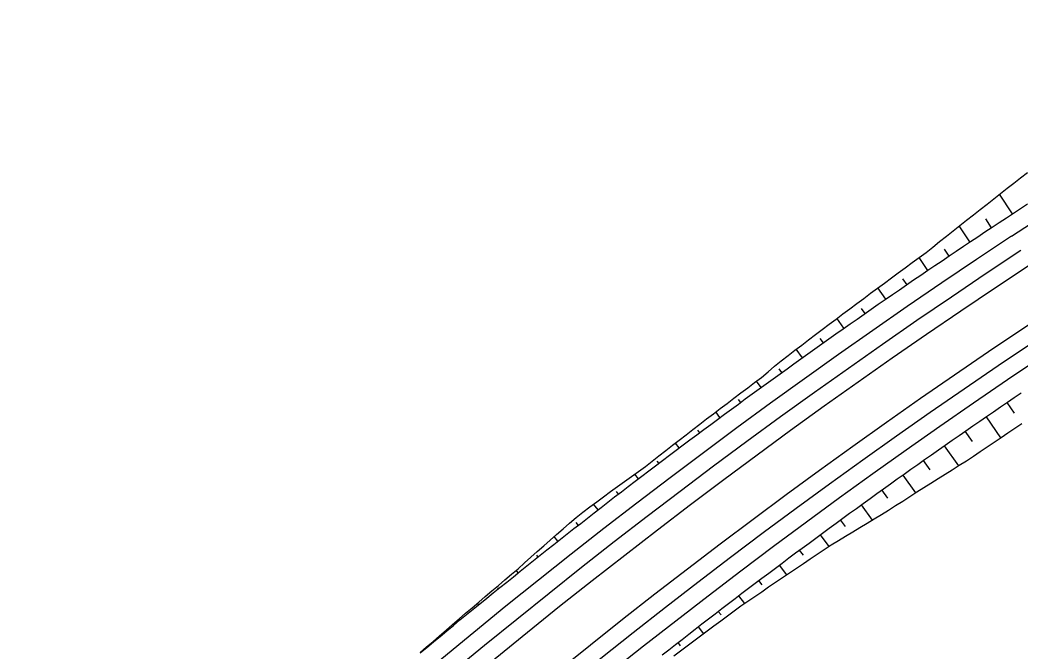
# Model space of a CAD drawing. Extents: x 6503541 to 6503743, y 5888004 to 5888145.
# Drawn here: x 6503591.205 to 6503592.62, y 5888047.52 to 5888048.414 of the extents above; entities that cross this region are included whole.
import ezdxf

# ---------------------------------------------------------------- set-up
doc = ezdxf.new("R2010")
doc.units = 0
doc.layers.add('12', color=7, linetype='Continuous')

msp = doc.modelspace()

# ---------------------------------------------------------------- linework, layer by layer
at = {"layer": '12'}
for p, q in [((6503592.607, 5888048.108), (6503596.172, 5888050.4583)), ((6503592.6082, 5888048.1398), (6503592.5899, 5888048.1674)), ((6503592.5698, 5888048.1325), (6503592.5781, 5888048.1199)), ((6503592.5481, 5888048.1), (6503592.533, 5888048.1226)), ((6503592.5115, 5888048.09), (6503592.5182, 5888048.08)), ((6503592.4884, 5888048.0598), (6503592.4762, 5888048.0778)), ((6503592.4529, 5888048.048), (6503592.4587, 5888048.0395)), ((6503592.429, 5888048.0191), (6503592.418, 5888048.0351)), ((6503592.3942, 5888048.0061), (6503592.3994, 5888047.9986)), ((6503592.3699, 5888047.978), (6503592.3601, 5888047.992)), ((6503592.3359, 5888047.9637), (6503592.3405, 5888047.9572)), ((6503592.3112, 5888047.9363), (6503592.3026, 5888047.9484)), ((6503592.2781, 5888047.9207), (6503592.2819, 5888047.9153)), ((6503592.2528, 5888047.8942), (6503592.2463, 5888047.9031)), ((6503592.2206, 5888047.8772), (6503592.2237, 5888047.873)), ((6503592.6109, 5888047.8581), (6503592.6007, 5888047.8732)), ((6503592.1947, 5888047.8517), (6503592.1888, 5888047.8596)), ((6503592.571, 5888047.8529), (6503592.5914, 5888047.8231)), ((6503592.163, 5888047.834), (6503592.1658, 5888047.8303)), ((6503592.5515, 5888047.8177), (6503592.5413, 5888047.8324)), ((6503592.1369, 5888047.8087), (6503592.1317, 5888047.8157)), ((6503592.5118, 5888047.8118), (6503592.5317, 5888047.7834)), ((6503592.1057, 5888047.7903), (6503592.1082, 5888047.787)), ((6503592.4918, 5888047.7777), (6503592.4823, 5888047.7912)), ((6503592.0795, 5888047.7652), (6503592.0745, 5888047.7719)), ((6503592.453, 5888047.7703), (6503592.4709, 5888047.7451)), ((6503592.0481, 5888047.747), (6503592.051, 5888047.7433)), ((6503592.4321, 5888047.7376), (6503592.4237, 5888047.7494)), ((6503592.0225, 5888047.7213), (6503592.0162, 5888047.7294)), ((6503592.3944, 5888047.7284), (6503592.41, 5888047.7069)), ((6503592.3722, 5888047.6977), (6503592.3653, 5888047.7072)), ((6503591.9909, 5888047.7033), (6503591.9941, 5888047.6992)), ((6503591.9658, 5888047.677), (6503591.9606, 5888047.6836)), ((6503592.3363, 5888047.6859), (6503592.3485, 5888047.6693)), ((6503592.3129, 5888047.657), (6503592.3073, 5888047.6645)), ((6503591.9355, 5888047.6572), (6503591.9375, 5888047.6546)), ((6503591.9094, 5888047.6322), (6503591.9065, 5888047.6358)), ((6503592.2785, 5888047.643), (6503592.2887, 5888047.6294)), ((6503592.2543, 5888047.6153), (6503592.2497, 5888047.6214)), ((6503591.8802, 5888047.611), (6503591.8814, 5888047.6096)), ((6503592.221, 5888047.5997), (6503592.2292, 5888047.5888)), ((6503591.8534, 5888047.5869), (6503591.8517, 5888047.589)), ((6503592.1963, 5888047.5727), (6503592.1924, 5888047.5778)), ((6503591.8249, 5888047.5648), (6503591.8255, 5888047.5641)), ((6503592.1639, 5888047.5558), (6503592.1713, 5888047.5462)), ((6503591.7978, 5888047.5412), (6503591.7971, 5888047.542)), ((6503592.139, 5888047.5292), (6503592.1355, 5888047.5337))]:
    msp.add_line(p, q, dxfattribs=at)
for points in [[(6503591.7709, 5888047.5194), (6503591.7801, 5888047.5274), (6503591.7894, 5888047.5353), (6503591.7985, 5888047.5432), (6503591.8077, 5888047.5512), (6503591.8169, 5888047.5591), (6503591.8261, 5888047.5671), (6503591.8353, 5888047.575), (6503591.8445, 5888047.5829), (6503591.8538, 5888047.5908), (6503591.863, 5888047.5987), (6503591.8722, 5888047.6066), (6503591.8815, 5888047.6145), (6503591.8908, 5888047.6223), (6503591.9001, 5888047.6302), (6503591.9093, 5888047.6381), (6503591.9183, 5888047.6462), (6503591.9274, 5888047.6543), (6503591.9365, 5888047.6624), (6503591.9457, 5888047.6705), (6503591.9548, 5888047.6785), (6503591.9639, 5888047.6865), (6503591.9731, 5888047.6946), (6503591.9822, 5888047.7026), (6503591.9914, 5888047.7106), (6503592.0009, 5888047.7182), (6503592.0107, 5888047.7254), (6503592.0205, 5888047.7326), (6503592.0303, 5888047.7398), (6503592.0401, 5888047.747), (6503592.05, 5888047.7541), (6503592.0598, 5888047.7613), (6503592.0697, 5888047.7684), (6503592.0795, 5888047.7755), (6503592.0894, 5888047.7826), (6503592.099, 5888047.7901), (6503592.1085, 5888047.7976), (6503592.1181, 5888047.8051), (6503592.1277, 5888047.8126), (6503592.1373, 5888047.82), (6503592.1469, 5888047.8275), (6503592.1566, 5888047.8349), (6503592.1662, 5888047.8423), (6503592.1758, 5888047.8497), (6503592.1855, 5888047.8571), (6503592.1952, 5888047.8645), (6503592.2048, 5888047.8718), (6503592.2145, 5888047.8792), (6503592.2242, 5888047.8865), (6503592.2339, 5888047.8938), (6503592.2437, 5888047.9012), (6503592.2534, 5888047.9084), (6503592.2627, 5888047.9163), (6503592.272, 5888047.9242), (6503592.2813, 5888047.9321), (6503592.2909, 5888047.9396), (6503592.3006, 5888047.9469), (6503592.3103, 5888047.9543), (6503592.32, 5888047.9617), (6503592.3297, 5888047.969), (6503592.3394, 5888047.9764), (6503592.3491, 5888047.9837), (6503592.3588, 5888047.991), (6503592.3686, 5888047.9983), (6503592.3783, 5888048.0056), (6503592.3881, 5888048.0129), (6503592.3979, 5888048.0202), (6503592.4076, 5888048.0274), (6503592.4174, 5888048.0347), (6503592.4272, 5888048.0419), (6503592.437, 5888048.0491), (6503592.4468, 5888048.0563), (6503592.4567, 5888048.0635), (6503592.4665, 5888048.0707), (6503592.4763, 5888048.0779), (6503592.4861, 5888048.0852), (6503592.4956, 5888048.0928), (6503592.5052, 5888048.1004), (6503592.5147, 5888048.1081), (6503592.5243, 5888048.1157), (6503592.5339, 5888048.1233), (6503592.5434, 5888048.1309), (6503592.553, 5888048.1384), (6503592.5626, 5888048.146), (6503592.5723, 5888048.1536), (6503592.5818, 5888048.161), (6503592.5913, 5888048.1684), (6503592.6007, 5888048.1759), (6503592.6102, 5888048.1833), (6503592.6197, 5888048.1907), (6503592.6292, 5888048.1981)], [(6503591.7712, 5888047.5191), (6503591.7805, 5888047.5269), (6503591.7899, 5888047.5347), (6503591.7992, 5888047.5424), (6503591.8086, 5888047.5501), (6503591.8179, 5888047.5579), (6503591.8273, 5888047.5656), (6503591.8367, 5888047.5733), (6503591.8461, 5888047.581), (6503591.8555, 5888047.5886), (6503591.865, 5888047.5963), (6503591.8744, 5888047.6039), (6503591.8838, 5888047.6116), (6503591.8933, 5888047.6192), (6503591.9028, 5888047.6268), (6503591.9122, 5888047.6344), (6503591.9217, 5888047.642), (6503591.9312, 5888047.6496), (6503591.9407, 5888047.6571), (6503591.9502, 5888047.6647), (6503591.9598, 5888047.6722), (6503591.9693, 5888047.6797), (6503591.9788, 5888047.6873), (6503591.9884, 5888047.6947), (6503591.998, 5888047.7022), (6503592.0075, 5888047.7097), (6503592.0171, 5888047.7172), (6503592.0267, 5888047.7246), (6503592.0363, 5888047.732), (6503592.0459, 5888047.7395), (6503592.0556, 5888047.7469), (6503592.0652, 5888047.7543), (6503592.0748, 5888047.7616), (6503592.0845, 5888047.769), (6503592.0942, 5888047.7764), (6503592.1038, 5888047.7837), (6503592.1135, 5888047.791), (6503592.1232, 5888047.7984), (6503592.1329, 5888047.8057), (6503592.1426, 5888047.813), (6503592.1523, 5888047.8202), (6503592.1621, 5888047.8275), (6503592.1718, 5888047.8348), (6503592.1816, 5888047.842), (6503592.1913, 5888047.8492), (6503592.2011, 5888047.8564), (6503592.2109, 5888047.8636), (6503592.2207, 5888047.8708), (6503592.2305, 5888047.878), (6503592.2403, 5888047.8852), (6503592.2501, 5888047.8923), (6503592.2599, 5888047.8994), (6503592.2698, 5888047.9066), (6503592.2796, 5888047.9137), (6503592.2895, 5888047.9208), (6503592.2993, 5888047.9278), (6503592.3092, 5888047.9349), (6503592.3191, 5888047.942), (6503592.329, 5888047.949), (6503592.3389, 5888047.956), (6503592.3488, 5888047.9631), (6503592.3587, 5888047.9701), (6503592.3687, 5888047.9771), (6503592.3786, 5888047.984), (6503592.3885, 5888047.991), (6503592.3985, 5888047.9979), (6503592.4085, 5888048.0049), (6503592.4185, 5888048.0118), (6503592.4284, 5888048.0187), (6503592.4384, 5888048.0256), (6503592.4484, 5888048.0325), (6503592.4585, 5888048.0394), (6503592.4685, 5888048.0462), (6503592.4785, 5888048.0531), (6503592.4886, 5888048.0599), (6503592.4986, 5888048.0667), (6503592.5087, 5888048.0735), (6503592.5187, 5888048.0803), (6503592.5288, 5888048.0871), (6503592.5389, 5888048.0939), (6503592.549, 5888048.1006), (6503592.5591, 5888048.1073), (6503592.5692, 5888048.1141), (6503592.5793, 5888048.1208), (6503592.5895, 5888048.1275), (6503592.5995, 5888048.1341), (6503592.6095, 5888048.1407), (6503592.6196, 5888048.1473), (6503592.6296, 5888048.1539)], [(6503592.1132, 5888047.5163), (6503592.1225, 5888047.5236), (6503592.1318, 5888047.5309), (6503592.1412, 5888047.5382), (6503592.1505, 5888047.5455), (6503592.1599, 5888047.5527), (6503592.1693, 5888047.56), (6503592.1787, 5888047.5672), (6503592.1881, 5888047.5745), (6503592.1975, 5888047.5817), (6503592.2069, 5888047.5889), (6503592.2163, 5888047.5961), (6503592.2257, 5888047.6033), (6503592.2352, 5888047.6104), (6503592.2446, 5888047.6176), (6503592.2541, 5888047.6247), (6503592.2636, 5888047.6319), (6503592.273, 5888047.639), (6503592.2825, 5888047.6461), (6503592.292, 5888047.6532), (6503592.3015, 5888047.6603), (6503592.3111, 5888047.6673), (6503592.3206, 5888047.6744), (6503592.3301, 5888047.6814), (6503592.3397, 5888047.6885), (6503592.3492, 5888047.6955), (6503592.3588, 5888047.7025), (6503592.3684, 5888047.7095), (6503592.378, 5888047.7164), (6503592.3875, 5888047.7234), (6503592.3971, 5888047.7304), (6503592.4068, 5888047.7373), (6503592.4164, 5888047.7442), (6503592.426, 5888047.7511), (6503592.4357, 5888047.758), (6503592.4453, 5888047.7649), (6503592.455, 5888047.7718), (6503592.4646, 5888047.7787), (6503592.4743, 5888047.7855), (6503592.484, 5888047.7923), (6503592.4937, 5888047.7992), (6503592.5034, 5888047.806), (6503592.5131, 5888047.8128), (6503592.5228, 5888047.8196), (6503592.5326, 5888047.8263), (6503592.5423, 5888047.8331), (6503592.552, 5888047.8398), (6503592.5618, 5888047.8466), (6503592.5716, 5888047.8533), (6503592.5813, 5888047.86), (6503592.5911, 5888047.8667), (6503592.6009, 5888047.8734), (6503592.6107, 5888047.88), (6503592.6205, 5888047.8867)], [(6503592.1295, 5888047.5147), (6503592.1389, 5888047.5219), (6503592.1484, 5888047.529), (6503592.1578, 5888047.5361), (6503592.1673, 5888047.5432), (6503592.1768, 5888047.5503), (6503592.1863, 5888047.5573), (6503592.1958, 5888047.5644), (6503592.2053, 5888047.5714), (6503592.2149, 5888047.5785), (6503592.2244, 5888047.5855), (6503592.2341, 5888047.5922), (6503592.2439, 5888047.5989), (6503592.2537, 5888047.6056), (6503592.2635, 5888047.6123), (6503592.2733, 5888047.6189), (6503592.2831, 5888047.6256), (6503592.2929, 5888047.6322), (6503592.3027, 5888047.6388), (6503592.3126, 5888047.6454), (6503592.3224, 5888047.652), (6503592.3323, 5888047.6586), (6503592.3421, 5888047.6651), (6503592.352, 5888047.6717), (6503592.3621, 5888047.6779), (6503592.3722, 5888047.6841), (6503592.3824, 5888047.6902), (6503592.3925, 5888047.6964), (6503592.4027, 5888047.7025), (6503592.4128, 5888047.7086), (6503592.423, 5888047.7148), (6503592.4331, 5888047.721), (6503592.443, 5888047.7274), (6503592.453, 5888047.7337), (6503592.463, 5888047.7401), (6503592.473, 5888047.7465), (6503592.483, 5888047.7528), (6503592.493, 5888047.7591), (6503592.503, 5888047.7654), (6503592.513, 5888047.7717), (6503592.523, 5888047.778), (6503592.533, 5888047.7843), (6503592.5431, 5888047.7905), (6503592.5529, 5888047.7971), (6503592.5627, 5888047.8037), (6503592.5724, 5888047.8103), (6503592.5822, 5888047.8169), (6503592.592, 5888047.8235), (6503592.6018, 5888047.8301), (6503592.6116, 5888047.8367), (6503592.6214, 5888047.8433)]]:
    msp.add_lwpolyline(points, dxfattribs=at)
for radius in [9.0828, 9.0588, 9.0348, 8.9652, 8.9412, 8.9172]:
    msp.add_arc((6503597.6063, 5888040.5248), radius, 123.39571, 170.62857, dxfattribs=at)

doc.saveas('drawing.dxf')
